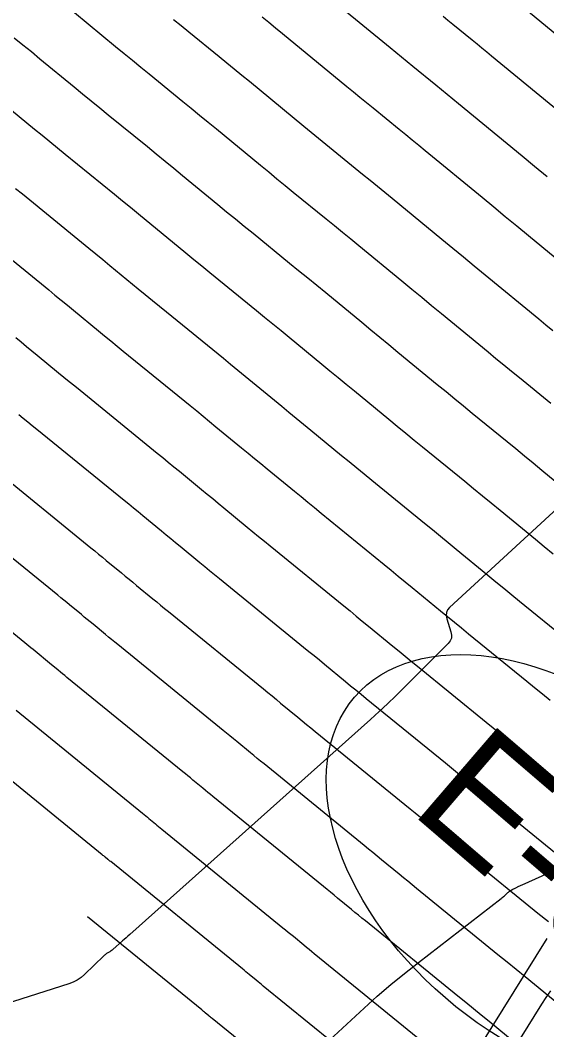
# Model space of a CAD drawing. Extents: x 1005228 to 1008882, y 1883389 to 1885754.
# Drawn here: x 1007871.4 to 1007898.6, y 1884599.6 to 1884651.8 of the extents above; entities that cross this region are included whole.
import ezdxf

# ---------------------------------------------------------------- set-up
doc = ezdxf.new("R2010")
doc.units = 0
for name, color, linetype in [('ATDIMS', 7, 'Continuous'), ('C-ANNO-NOTE', 7, 'Continuous'), ('R_Erosion', 7, 'Continuous'), ('TSOBSTACLE', 7, 'Continuous')]:
    doc.layers.add(name, color=color, linetype=linetype)

msp = doc.modelspace()

# ---------------------------------------------------------------- linework, layer by layer
at = {"layer": 'ATDIMS'}
for points in [[(1007901.428, 1884649.109), (1007897.429, 1884652.403)], [(1007874.166, 1884652.202), (1007876.293, 1884650.451), (1007876.726, 1884650.095), (1007877.159, 1884649.739), (1007877.593, 1884649.384), (1007878.028, 1884649.029), (1007879.765, 1884647.611), (1007880.2, 1884647.256), (1007880.634, 1884646.901), (1007881.067, 1884646.545), (1007881.5, 1884646.189), (1007883.78, 1884644.309), (1007884.202, 1884643.962), (1007884.624, 1884643.615), (1007885.048, 1884643.269), (1007885.471, 1884642.923), (1007887.166, 1884641.541), (1007887.59, 1884641.195), (1007888.013, 1884640.849), (1007888.436, 1884640.502), (1007888.858, 1884640.155), (1007891.08, 1884638.325), (1007891.591, 1884637.904), (1007892.102, 1884637.482), (1007892.613, 1884637.061), (1007893.124, 1884636.64), (1007895.529, 1884634.657), (1007895.934, 1884634.323), (1007896.339, 1884633.99), (1007896.745, 1884633.658), (1007897.151, 1884633.326), (1007898.776, 1884632)], [(1007871.137, 1884635.396), (1007871.415, 1884635.17), (1007871.691, 1884634.943), (1007871.968, 1884634.716), (1007872.244, 1884634.489), (1007873.348, 1884633.579), (1007873.624, 1884633.351), (1007873.901, 1884633.124), (1007874.178, 1884632.898), (1007874.455, 1884632.672), (1007878.438, 1884629.425), (1007878.725, 1884629.19), (1007879.013, 1884628.955), (1007879.3, 1884628.72), (1007879.586, 1884628.484), (1007880.733, 1884627.54), (1007881.019, 1884627.304), (1007881.306, 1884627.068), (1007881.592, 1884626.831), (1007881.879, 1884626.595), (1007883.087, 1884625.599), (1007883.384, 1884625.354), (1007883.681, 1884625.11), (1007883.979, 1884624.866), (1007884.277, 1884624.623), (1007888.086, 1884621.515), (1007888.403, 1884621.256), (1007888.719, 1884620.996), (1007889.035, 1884620.737), (1007889.351, 1884620.476), (1007890.614, 1884619.435), (1007890.93, 1884619.175), (1007891.246, 1884618.915), (1007891.563, 1884618.656), (1007891.88, 1884618.397), (1007895.426, 1884615.505), (1007895.787, 1884615.211), (1007896.147, 1884614.916), (1007896.507, 1884614.621), (1007896.866, 1884614.325), (1007898.303, 1884613.139), (1007898.662, 1884612.843)], [(1007871.152, 1884616.123), (1007877.685, 1884610.793), (1007877.768, 1884610.725), (1007877.851, 1884610.657), (1007877.933, 1884610.589), (1007878.016, 1884610.521), (1007878.347, 1884610.248), (1007878.43, 1884610.18), (1007878.513, 1884610.112), (1007878.596, 1884610.044), (1007878.679, 1884609.976), (1007884.936, 1884604.875), (1007885.072, 1884604.764), (1007885.207, 1884604.654), (1007885.342, 1884604.543), (1007885.477, 1884604.432), (1007886.016, 1884603.987), (1007886.151, 1884603.876), (1007886.286, 1884603.765), (1007886.421, 1884603.654), (1007886.556, 1884603.544), (1007891.911, 1884599.18)]]:
    msp.add_lwpolyline(points, dxfattribs=at)
at = {"layer": 'C-ANNO-NOTE'}
for points in [[(1007919.71, 1884645.529), (1007893.546, 1884621.445), (1007893.437, 1884621.317), (1007893.375, 1884621.176), (1007893.36, 1884621.023), (1007893.392, 1884620.858), (1007893.614, 1884620.171), (1007893.647, 1884620.005), (1007893.634, 1884619.849), (1007893.575, 1884619.705), (1007893.47, 1884619.572), (1007891.193, 1884617.292), (1007890.768, 1884616.873), (1007890.337, 1884616.459), (1007889.901, 1884616.052), (1007889.458, 1884615.651), (1007877.02, 1884604.528), (1007876.925, 1884604.443), (1007876.831, 1884604.359), (1007876.736, 1884604.275), (1007876.641, 1884604.19), (1007876.144, 1884603.748), (1007876.107, 1884603.717), (1007876.07, 1884603.688), (1007876.031, 1884603.661), (1007875.991, 1884603.635), (1007875.829, 1884603.536), (1007875.79, 1884603.51), (1007875.751, 1884603.482), (1007875.715, 1884603.452), (1007875.68, 1884603.42), (1007874.69, 1884602.463), (1007874.506, 1884602.304), (1007874.308, 1884602.169), (1007874.096, 1884602.059), (1007873.87, 1884601.972), (1007867.285, 1884599.863)], [(1007880.17, 1884592.449), (1007889.129, 1884600.717), (1007889.81, 1884601.332), (1007890.505, 1884601.931), (1007891.212, 1884602.515), (1007891.932, 1884603.083), (1007896.206, 1884606.381), (1007896.249, 1884606.415), (1007896.291, 1884606.45), (1007896.332, 1884606.486), (1007896.372, 1884606.523), (1007896.552, 1884606.693), (1007896.582, 1884606.719), (1007896.613, 1884606.743), (1007896.646, 1884606.766), (1007896.679, 1884606.787), (1007896.817, 1884606.866), (1007896.852, 1884606.886), (1007896.887, 1884606.905), (1007896.922, 1884606.923), (1007896.957, 1884606.941), (1007897.125, 1884607.023), (1007897.165, 1884607.043), (1007897.205, 1884607.062), (1007897.245, 1884607.08), (1007897.285, 1884607.099), (1007900.395, 1884608.492)], [(1007898.566, 1884604.321), (1007892.309, 1884594.267)], [(1007893.274, 1884592.824), (1007898.313, 1884600.921), (1007898.537, 1884601.272), (1007898.766, 1884601.619)]]:
    msp.add_lwpolyline(points, dxfattribs=at)
at = {"layer": 'R_Erosion'}
msp.add_ellipse((1007899.028, 1884607.879), major_axis=(10.39, -8.925), ratio=0.638788, dxfattribs=at)
at = {"layer": 'TSOBSTACLE'}
for points in [[(1007886.61, 1884653.574), (1007890.471, 1884650.391), (1007890.765, 1884650.15), (1007891.058, 1884649.909), (1007891.352, 1884649.668), (1007891.647, 1884649.428), (1007892.825, 1884648.467), (1007893.119, 1884648.227), (1007893.413, 1884647.986), (1007893.707, 1884647.745), (1007894.001, 1884647.504), (1007897.289, 1884644.795), (1007897.935, 1884644.264), (1007898.58, 1884643.731)], [(1007879.289, 1884651.852), (1007879.681, 1884651.532), (1007880.072, 1884651.212), (1007881.639, 1884649.933), (1007882.031, 1884649.613), (1007882.422, 1884649.293), (1007882.813, 1884648.972), (1007883.203, 1884648.65), (1007886.01, 1884646.337), (1007886.389, 1884646.024), (1007886.769, 1884645.713), (1007887.149, 1884645.402), (1007887.53, 1884645.091), (1007889.052, 1884643.85), (1007889.433, 1884643.539), (1007889.813, 1884643.228), (1007890.193, 1884642.917), (1007890.572, 1884642.605), (1007893.15, 1884640.482), (1007893.706, 1884640.024), (1007894.262, 1884639.565), (1007894.817, 1884639.107), (1007895.373, 1884638.649), (1007898.149, 1884636.359), (1007898.51, 1884636.063), (1007898.87, 1884635.766)], [(1007900.77, 1884638.062), (1007897.622, 1884640.658), (1007897.022, 1884641.153), (1007896.421, 1884641.648), (1007895.82, 1884642.144), (1007895.219, 1884642.639), (1007892.286, 1884645.054), (1007891.95, 1884645.331), (1007891.613, 1884645.607), (1007891.276, 1884645.883), (1007890.939, 1884646.159), (1007889.588, 1884647.259), (1007889.251, 1884647.535), (1007888.914, 1884647.811), (1007888.577, 1884648.087), (1007888.241, 1884648.364), (1007884.907, 1884651.112), (1007884.559, 1884651.399), (1007884.211, 1884651.684), (1007883.862, 1884651.97)], [(1007899.358, 1884646.952), (1007895.715, 1884649.953), (1007895.464, 1884650.16), (1007895.214, 1884650.365), (1007894.962, 1884650.571), (1007894.711, 1884650.776), (1007893.705, 1884651.596), (1007893.454, 1884651.801), (1007893.203, 1884652.006)], [(1007900.568, 1884626.668), (1007898.313, 1884628.528), (1007897.864, 1884628.898), (1007897.414, 1884629.268), (1007896.964, 1884629.637), (1007896.513, 1884630.005), (1007894.709, 1884631.477), (1007894.258, 1884631.846), (1007893.808, 1884632.214), (1007893.358, 1884632.584), (1007892.908, 1884632.954), (1007890.875, 1884634.631), (1007890.409, 1884635.015), (1007889.943, 1884635.399), (1007889.477, 1884635.784), (1007889.011, 1884636.168), (1007887.143, 1884637.706), (1007886.678, 1884638.088), (1007886.213, 1884638.47), (1007885.747, 1884638.852), (1007885.28, 1884639.232), (1007883.391, 1884640.772), (1007882.935, 1884641.144), (1007882.48, 1884641.517), (1007882.025, 1884641.89), (1007881.571, 1884642.264), (1007879.754, 1884643.762), (1007879.3, 1884644.136), (1007878.845, 1884644.509), (1007878.39, 1884644.882), (1007877.934, 1884645.255), (1007875.914, 1884646.903), (1007875.471, 1884647.264), (1007875.029, 1884647.626), (1007874.588, 1884647.989), (1007874.147, 1884648.351), (1007872.383, 1884649.803), (1007871.942, 1884650.166), (1007871.5, 1884650.528), (1007871.058, 1884650.89)], [(1007898.886, 1884624.197), (1007898.43, 1884624.571), (1007897.974, 1884624.947), (1007896.152, 1884626.45), (1007895.697, 1884626.825), (1007895.24, 1884627.2), (1007894.784, 1884627.574), (1007894.326, 1884627.947), (1007892.152, 1884629.722), (1007891.714, 1884630.08), (1007891.276, 1884630.438), (1007890.839, 1884630.797), (1007890.402, 1884631.157), (1007888.626, 1884632.622), (1007888.205, 1884632.969), (1007887.784, 1884633.317), (1007887.362, 1884633.664), (1007886.941, 1884634.011), (1007885.256, 1884635.399), (1007884.835, 1884635.745), (1007884.413, 1884636.091), (1007883.99, 1884636.437), (1007883.568, 1884636.782), (1007881.157, 1884638.747), (1007880.746, 1884639.083), (1007880.335, 1884639.419), (1007879.925, 1884639.756), (1007879.515, 1884640.093), (1007877.877, 1884641.444), (1007877.467, 1884641.781), (1007877.057, 1884642.118), (1007876.646, 1884642.454), (1007876.235, 1884642.79), (1007873.694, 1884644.863), (1007873.297, 1884645.188), (1007872.899, 1884645.513), (1007872.502, 1884645.839), (1007872.106, 1884646.165), (1007870.519, 1884647.471)], [(1007871.122, 1884643.111), (1007871.475, 1884642.823), (1007874.536, 1884640.325), (1007874.902, 1884640.026), (1007875.268, 1884639.726), (1007875.634, 1884639.426), (1007875.999, 1884639.125), (1007877.459, 1884637.922), (1007877.825, 1884637.621), (1007878.19, 1884637.321), (1007878.556, 1884637.021), (1007878.923, 1884636.722), (1007881.858, 1884634.33), (1007882.235, 1884634.021), (1007882.613, 1884633.713), (1007882.99, 1884633.403), (1007883.366, 1884633.094), (1007884.872, 1884631.854), (1007885.248, 1884631.544), (1007885.624, 1884631.234), (1007886.001, 1884630.923), (1007886.377, 1884630.613), (1007887.964, 1884629.304), (1007888.354, 1884628.983), (1007888.744, 1884628.662), (1007889.135, 1884628.342), (1007889.527, 1884628.022), (1007892.246, 1884625.803), (1007892.657, 1884625.468), (1007893.067, 1884625.132), (1007893.476, 1884624.795), (1007893.885, 1884624.458), (1007895.521, 1884623.109), (1007895.93, 1884622.772), (1007896.34, 1884622.436), (1007896.75, 1884622.1), (1007897.16, 1884621.765), (1007899.623, 1884619.758)], [(1007869.256, 1884640.782), (1007872.837, 1884637.861), (1007873.158, 1884637.598), (1007873.48, 1884637.335), (1007873.801, 1884637.071), (1007874.121, 1884636.807), (1007875.404, 1884635.75), (1007875.724, 1884635.486), (1007876.045, 1884635.223), (1007876.367, 1884634.959), (1007876.689, 1884634.697), (1007880.148, 1884631.877), (1007880.48, 1884631.606), (1007880.813, 1884631.334), (1007881.145, 1884631.061), (1007881.476, 1884630.789), (1007882.802, 1884629.697), (1007883.134, 1884629.424), (1007883.465, 1884629.151), (1007883.796, 1884628.877), (1007884.128, 1884628.604), (1007885.525, 1884627.451), (1007885.869, 1884627.169), (1007886.213, 1884626.886), (1007886.557, 1884626.604), (1007886.902, 1884626.322), (1007890.166, 1884623.659), (1007890.53, 1884623.362), (1007890.893, 1884623.064), (1007891.256, 1884622.766), (1007891.618, 1884622.467), (1007893.067, 1884621.272), (1007893.43, 1884620.974), (1007893.793, 1884620.675), (1007894.156, 1884620.378), (1007894.52, 1884620.081), (1007897.524, 1884617.632), (1007897.93, 1884617.3), (1007898.335, 1884616.969), (1007898.74, 1884616.636)], [(1007900.168, 1884607.781), (1007897.106, 1884610.276), (1007896.79, 1884610.533), (1007896.475, 1884610.791), (1007896.16, 1884611.05), (1007895.846, 1884611.309), (1007894.589, 1884612.346), (1007894.274, 1884612.605), (1007893.959, 1884612.864), (1007893.644, 1884613.122), (1007893.328, 1884613.379), (1007889.24, 1884616.713), (1007888.969, 1884616.933), (1007888.7, 1884617.154), (1007888.43, 1884617.376), (1007888.161, 1884617.597), (1007887.084, 1884618.485), (1007886.815, 1884618.707), (1007886.545, 1884618.929), (1007886.276, 1884619.15), (1007886.005, 1884619.37), (1007881.652, 1884622.923), (1007881.401, 1884623.128), (1007881.15, 1884623.334), (1007880.899, 1884623.54), (1007880.648, 1884623.746), (1007879.629, 1884624.586), (1007879.388, 1884624.785), (1007879.146, 1884624.985), (1007878.905, 1884625.184), (1007878.663, 1884625.383), (1007877.697, 1884626.179), (1007877.455, 1884626.378), (1007877.213, 1884626.576), (1007876.97, 1884626.775), (1007876.728, 1884626.972), (1007872.221, 1884630.647), (1007871.988, 1884630.836), (1007871.756, 1884631.026), (1007871.524, 1884631.217), (1007871.292, 1884631.407)], [(1007869.986, 1884628.621), (1007875.018, 1884624.52), (1007875.216, 1884624.359), (1007875.413, 1884624.197), (1007875.61, 1884624.036), (1007875.807, 1884623.874), (1007876.594, 1884623.226), (1007876.79, 1884623.064), (1007876.987, 1884622.902), (1007877.184, 1884622.739), (1007877.38, 1884622.577), (1007878.21, 1884621.893), (1007878.414, 1884621.725), (1007878.618, 1884621.557), (1007878.822, 1884621.39), (1007879.027, 1884621.223), (1007883.925, 1884617.226), (1007884.149, 1884617.044), (1007884.372, 1884616.861), (1007884.595, 1884616.678), (1007884.817, 1884616.494), (1007885.707, 1884615.76), (1007885.93, 1884615.577), (1007886.153, 1884615.394), (1007886.376, 1884615.211), (1007886.6, 1884615.028), (1007891.23, 1884611.253), (1007891.501, 1884611.032), (1007891.771, 1884610.811), (1007892.041, 1884610.589), (1007892.311, 1884610.367), (1007893.388, 1884609.478), (1007893.658, 1884609.256), (1007893.928, 1884609.035), (1007894.198, 1884608.814), (1007894.468, 1884608.593), (1007898.104, 1884605.631), (1007898.644, 1884605.19)], [(1007900.736, 1884599.63), (1007897.92, 1884601.942), (1007897.45, 1884602.328), (1007896.981, 1884602.712), (1007896.51, 1884603.097), (1007896.04, 1884603.48), (1007891.831, 1884606.91), (1007891.605, 1884607.094), (1007891.38, 1884607.278), (1007891.155, 1884607.463), (1007890.931, 1884607.648), (1007890.033, 1884608.389), (1007889.808, 1884608.574), (1007889.583, 1884608.759), (1007889.358, 1884608.943), (1007889.132, 1884609.127), (1007883.959, 1884613.344), (1007883.783, 1884613.489), (1007883.606, 1884613.633), (1007883.43, 1884613.778), (1007883.254, 1884613.923), (1007882.55, 1884614.503), (1007882.374, 1884614.648), (1007882.198, 1884614.793), (1007882.022, 1884614.937), (1007881.845, 1884615.082), (1007876.402, 1884619.523), (1007876.244, 1884619.652), (1007876.086, 1884619.781), (1007875.929, 1884619.911), (1007875.771, 1884620.04), (1007875.131, 1884620.568), (1007874.979, 1884620.693), (1007874.828, 1884620.819), (1007874.676, 1884620.944), (1007874.524, 1884621.069), (1007873.917, 1884621.569), (1007873.765, 1884621.694), (1007873.613, 1884621.819), (1007873.461, 1884621.943), (1007873.308, 1884622.068), (1007867.752, 1884626.596)], [(1007897.982, 1884598.045), (1007895.58, 1884600.018), (1007895.179, 1884600.347), (1007894.778, 1884600.675), (1007894.377, 1884601.003), (1007893.975, 1884601.33), (1007889.194, 1884605.227), (1007889.013, 1884605.374), (1007888.833, 1884605.522), (1007888.653, 1884605.669), (1007888.473, 1884605.817), (1007887.755, 1884606.41), (1007887.575, 1884606.558), (1007887.395, 1884606.706), (1007887.215, 1884606.854), (1007887.034, 1884607.001), (1007881.319, 1884611.66), (1007881.189, 1884611.766), (1007881.06, 1884611.872), (1007880.93, 1884611.979), (1007880.801, 1884612.085), (1007880.283, 1884612.512), (1007880.154, 1884612.619), (1007880.024, 1884612.725), (1007879.895, 1884612.831), (1007879.765, 1884612.938), (1007873.777, 1884617.823), (1007873.666, 1884617.914), (1007873.555, 1884618.005), (1007873.444, 1884618.096), (1007873.333, 1884618.188), (1007872.882, 1884618.559), (1007872.775, 1884618.647), (1007872.668, 1884618.736), (1007872.561, 1884618.824), (1007872.455, 1884618.912), (1007872.027, 1884619.264), (1007871.92, 1884619.352), (1007871.813, 1884619.44), (1007871.706, 1884619.528), (1007871.598, 1884619.615), (1007865.518, 1884624.571)], [(1007889.847, 1884597.03), (1007883.919, 1884601.861), (1007883.828, 1884601.935), (1007883.738, 1884602.008), (1007883.648, 1884602.082), (1007883.558, 1884602.156), (1007883.199, 1884602.453), (1007883.109, 1884602.527), (1007883.019, 1884602.601), (1007882.929, 1884602.675), (1007882.838, 1884602.749), (1007876.039, 1884608.292), (1007876.002, 1884608.322), (1007875.966, 1884608.351), (1007875.93, 1884608.381), (1007875.894, 1884608.411), (1007875.749, 1884608.53), (1007875.713, 1884608.56), (1007875.677, 1884608.59), (1007875.641, 1884608.619), (1007875.604, 1884608.649), (1007868.527, 1884614.424)], [(1007889.719, 1884593.293), (1007888.558, 1884594.246), (1007888.365, 1884594.405), (1007888.171, 1884594.563), (1007887.977, 1884594.722), (1007887.783, 1884594.88), (1007881.281, 1884600.178), (1007881.236, 1884600.215), (1007881.191, 1884600.252), (1007881.146, 1884600.289), (1007881.101, 1884600.326), (1007880.921, 1884600.475), (1007880.876, 1884600.512), (1007880.831, 1884600.549), (1007880.786, 1884600.586), (1007880.74, 1884600.623), (1007874.838, 1884605.434)]]:
    msp.add_lwpolyline(points, dxfattribs=at)

# ---------------------------------------------------------------- texts
at = {"layer": 'R_Erosion'}
msp.add_text('E-6', height=6.2498, rotation=319.3363, dxfattribs=at).set_placement((1007891.408, 1884610.913))

doc.saveas('drawing.dxf')
